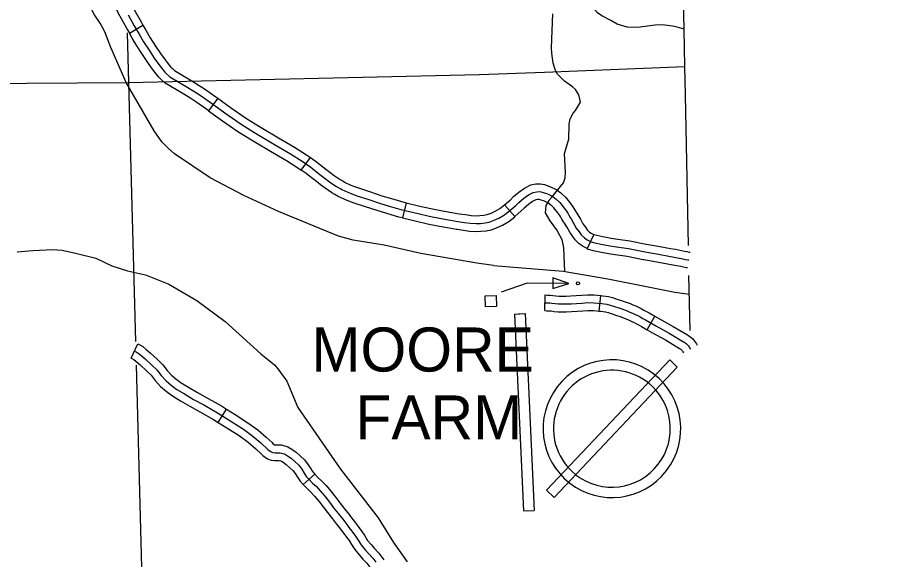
# Model space of a CAD drawing. Extents: x -19 to 366, y -4 to 359.
# Drawn here: x 168.146 to 169.712, y 178.21 to 179.195 of the extents above; entities that cross this region are included whole.
import ezdxf

# ---------------------------------------------------------------- set-up
doc = ezdxf.new("R2010")
doc.units = 0
for name, color, linetype in [('21', 7, 'Continuous'), ('60', 7, 'Continuous'), ('R_Alt Surface', 7, 'Continuous'), ('R_Axis Annot', 7, 'Continuous'), ('R_ROW', 7, 'Continuous'), ('R_ROW Annot', 7, 'Continuous'), ('R_Temp Easement', 7, 'Continuous'), ('Sheet Fence', 7, 'Continuous'), ('T_Indications', 7, 'Continuous'), ('T_Vehicle Path Lt Major', 7, 'Continuous')]:
    doc.layers.add(name, color=color, linetype=linetype)

msp = doc.modelspace()

# ---------------------------------------------------------------- linework, layer by layer
at = {"layer": '21'}
msp.add_lwpolyline([(169.1473, 178.7117), (169.0718, 178.7124), (169.0243, 178.6956)], dxfattribs=at)
for points in [[(169.1184, 178.7216), (169.1182, 178.7023), (169.1473, 178.7117)], [(168.9961, 178.6694), (168.9956, 178.6891), (169.0153, 178.6897), (169.0159, 178.67)]]:
    msp.add_lwpolyline(points, close=True, dxfattribs=at)
msp.add_circle((169.164, 178.7117), 0.00284, dxfattribs=at)
at = {"layer": '60'}
for p, q in [((169.3307, 178.5729), (169.1069, 178.3362)), ((169.3445, 178.5598), (169.3307, 178.5729)), ((169.1207, 178.3231), (169.3445, 178.5598)), ((169.1069, 178.3362), (169.1207, 178.3231))]:
    msp.add_line(p, q, dxfattribs=at)
for points in [[(169.0489, 178.656), (169.0682, 178.6569)], [(169.0489, 178.656), (169.0653, 178.2989)], [(169.0561, 178.6563), (169.0682, 178.6569)], [(169.0682, 178.6569), (169.0846, 178.2998)], [(169.0682, 178.6569), (169.0846, 178.2998)], [(169.0653, 178.2989), (169.0846, 178.2998)], [(169.0726, 178.2992), (169.0846, 178.2998)]]:
    msp.add_lwpolyline(points, dxfattribs=at)
for radius, start, end in [(0.125, 46.6061, 226.6061), (0.1061, 46.6061, 226.6062), (0.125, 226.6061, 46.6061), (0.1061, 226.6062, 46.6061)]:
    msp.add_arc((169.2257, 178.448), radius, start, end, dxfattribs=at)
at = {"layer": 'R_Alt Surface'}
for points in [[(169.3583, 179.1054), (169.3568, 179.1734), (169.352, 179.38), (169.341, 179.8528), (169.3348, 180.1091), (169.3346, 180.1155)], [(169.3647, 178.7808), (169.3595, 179.0541), (169.3583, 179.1054)], [(169.3676, 178.6265), (169.3657, 178.7259)]]:
    msp.add_lwpolyline(points, dxfattribs=at)
at = {"layer": 'R_Axis Annot'}
for points in [[(168.3454, 179.1668), (168.3474, 179.0763)], [(168.3474, 179.0763), (168.9851, 179.0906), (169.1033, 179.0951), (169.3583, 179.1054)], [(167.3293, 179.0697), (168.3474, 179.0763)], [(168.3474, 179.0763), (168.3602, 178.606)], [(168.3614, 178.5634), (168.3745, 178.0811)]]:
    msp.add_lwpolyline(points, dxfattribs=at)
at = {"layer": 'R_ROW'}
for p, q in [((168.3492, 179.1662), (168.3737, 179.1806)), ((168.4083, 179.0805), (168.4083, 179.0805)), ((168.5097, 179.048), (168.4931, 179.025)), ((168.6616, 178.9172), (168.678, 178.9404)), ((168.7481, 178.8612), (168.7481, 178.8612)), ((168.8519, 178.8582), (168.8452, 178.8306)), ((169.0495, 178.8331), (169.0309, 178.8546)), ((169.1152, 178.8536), (169.1152, 178.8536)), ((169.1931, 178.8006), (169.1811, 178.7748))]:
    msp.add_line(p, q, dxfattribs=at)
for points in [[(168.3302, 179.2686), (168.3326, 179.263), (168.341, 179.2433), (168.35, 179.2239), (168.3543, 179.2153), (168.3593, 179.2062), (168.3704, 179.1863), (168.3737, 179.1806)], [(168.3041, 179.2573), (168.3065, 179.2518), (168.3151, 179.2318), (168.3244, 179.2116), (168.3291, 179.202), (168.3345, 179.1924), (168.3457, 179.1722), (168.3492, 179.1662)], [(168.3469, 179.1993), (168.358, 179.1792), (168.3668, 179.1643), (168.3749, 179.1501), (168.385, 179.1348), (168.3944, 179.1208), (168.401, 179.1117), (168.4068, 179.1038), (168.4135, 179.0953), (168.4161, 179.0926), (168.4225, 179.0868), (168.4421, 179.0752), (168.4556, 179.0673), (168.4684, 179.0592), (168.4777, 179.0533), (168.4983, 179.0387), (168.5268, 179.0181), (168.5542, 178.9993), (168.5785, 178.9846), (168.6129, 178.9639), (168.6417, 178.9468), (168.6632, 178.9335), (168.6786, 178.9226), (168.6859, 178.9169), (168.6976, 178.9078), (168.7048, 178.9022), (168.713, 178.8962), (168.7244, 178.8884), (168.7298, 178.8853), (168.7327, 178.8837), (168.735, 178.8823), (168.7459, 178.8772), (168.7625, 178.8709), (168.7826, 178.8644), (168.8037, 178.8574), (168.8212, 178.852), (168.8424, 178.8458), (168.8738, 178.8383), (168.894, 178.8337), (168.9155, 178.8296), (168.9323, 178.8264), (168.9458, 178.8241), (168.958, 178.8224), (168.9685, 178.821), (168.9793, 178.8204), (168.9868, 178.8207), (168.9953, 178.8214), (169.003, 178.8229), (169.0119, 178.8262), (169.0204, 178.8301), (169.0305, 178.836), (169.0401, 178.8438), (169.0514, 178.8534), (169.0564, 178.8588), (169.0655, 178.8663), (169.0741, 178.8726), (169.0828, 178.8769), (169.0893, 178.878), (169.0949, 178.8783), (169.0992, 178.8774), (169.1086, 178.8742), (169.117, 178.8701), (169.1239, 178.865), (169.1309, 178.8585), (169.139, 178.8483), (169.143, 178.8429), (169.1454, 178.839), (169.1472, 178.8356), (169.1499, 178.8315), (169.1517, 178.8288), (169.1562, 178.8212), (169.1611, 178.8121), (169.1662, 178.8053), (169.1701, 178.8), (169.1757, 178.7942), (169.1806, 178.7907), (169.1878, 178.7873)], [(168.3737, 179.1806), (168.3791, 179.1714), (168.387, 179.1576), (168.3968, 179.1426), (168.406, 179.129), (168.4125, 179.1201), (168.4181, 179.1124), (168.4242, 179.1047), (168.426, 179.1028), (168.4273, 179.1016)], [(168.4083, 179.0805), (168.4062, 179.0824), (168.4027, 179.086), (168.3955, 179.0952), (168.3896, 179.1033), (168.3827, 179.1127), (168.3732, 179.1269), (168.3628, 179.1427), (168.3545, 179.1571), (168.3492, 179.1662)], [(168.4273, 179.1016), (168.431, 179.0983), (168.4493, 179.0875), (168.463, 179.0794), (168.476, 179.0712), (168.4856, 179.0651), (168.5066, 179.0503), (168.5097, 179.048)], [(168.4931, 179.025), (168.49, 179.0272), (168.4698, 179.0415), (168.4608, 179.0472), (168.4482, 179.0551), (168.4349, 179.063), (168.4141, 179.0753), (168.4083, 179.0805)], [(168.5097, 179.048), (168.5349, 179.0297), (168.5619, 179.0112), (168.5858, 178.9967), (168.5918, 178.9931)], [(168.4931, 179.025), (168.5186, 179.0065), (168.5465, 178.9873), (168.5711, 178.9724), (168.5772, 178.9688)], [(168.5918, 178.9931), (168.6202, 178.9761), (168.6491, 178.959), (168.671, 178.9453), (168.678, 178.9404)], [(168.5772, 178.9688), (168.6056, 178.9517), (168.6344, 178.9347), (168.6553, 178.9217), (168.6616, 178.9172)], [(168.678, 178.9404), (168.687, 178.934), (168.6946, 178.9282), (168.7064, 178.919), (168.7133, 178.9136), (168.7212, 178.9078), (168.7319, 178.9004), (168.7368, 178.8976), (168.7397, 178.896), (168.7415, 178.895), (168.7515, 178.8903), (168.7583, 178.8877)], [(168.7481, 178.8612), (168.7404, 178.8641), (168.7284, 178.8697), (168.7256, 178.8713), (168.7227, 178.873), (168.7168, 178.8764), (168.7048, 178.8846), (168.6962, 178.8909), (168.6889, 178.8966), (168.6772, 178.9057), (168.6701, 178.9112), (168.6616, 178.9172)], [(168.7583, 178.8877), (168.7672, 178.8843), (168.787, 178.8779), (168.8081, 178.8709), (168.8253, 178.8656), (168.846, 178.8596), (168.8519, 178.8582)], [(169.0309, 178.8546), (169.0416, 178.8637), (169.0467, 178.8692), (169.0567, 178.8775), (169.0667, 178.8848), (169.0783, 178.8905), (169.0877, 178.8922), (169.0959, 178.8926), (169.103, 178.8912), (169.114, 178.8873), (169.1244, 178.8822), (169.1329, 178.8759), (169.1345, 178.8745)], [(169.1345, 178.8745), (169.1413, 178.8682), (169.1503, 178.8569), (169.1548, 178.8508), (169.1578, 178.846), (169.1594, 178.8429), (169.1618, 178.8394), (169.1637, 178.8364), (169.1686, 178.8282), (169.1731, 178.8198), (169.1776, 178.8138), (169.1809, 178.8092), (169.185, 178.805), (169.1878, 178.803), (169.1931, 178.8006)], [(168.8452, 178.8306), (168.8388, 178.8321), (168.8172, 178.8384), (168.7994, 178.8439), (168.7782, 178.8509), (168.7578, 178.8575), (168.7481, 178.8612)], [(168.8519, 178.8582), (168.877, 178.8521), (168.8969, 178.8476), (168.9181, 178.8435), (168.9348, 178.8404), (168.948, 178.8382), (168.9484, 178.8381)], [(168.9484, 178.8381), (168.9599, 178.8365), (168.9698, 178.8351), (168.9794, 178.8346), (168.9859, 178.8349), (168.9933, 178.8355), (168.9992, 178.8366), (169.0065, 178.8394), (169.0139, 178.8427), (169.0224, 178.8477), (169.031, 178.8547), (169.0309, 178.8546)], [(169.1152, 178.8536), (169.1148, 178.854), (169.1096, 178.8579), (169.1031, 178.861), (169.0954, 178.8637), (169.0938, 178.864), (169.0909, 178.8639), (169.0873, 178.8632), (169.0815, 178.8604), (169.0742, 178.855), (169.0661, 178.8484), (169.0612, 178.8432), (169.0495, 178.8331)], [(169.1811, 178.7748), (169.1733, 178.7784), (169.1664, 178.7835), (169.1592, 178.7908), (169.1547, 178.7969), (169.1491, 178.8045), (169.1439, 178.8142), (169.1397, 178.8212), (169.1381, 178.8236), (169.1349, 178.8284), (169.133, 178.832), (169.1312, 178.8349), (169.1278, 178.8396), (169.1205, 178.8488), (169.1152, 178.8536)], [(168.8452, 178.8306), (168.8705, 178.8245), (168.891, 178.8198), (168.9128, 178.8156), (168.9299, 178.8124), (168.9436, 178.8101), (168.9444, 178.81)], [(168.9444, 178.81), (168.956, 178.8083), (168.9672, 178.8068), (168.9792, 178.8062), (168.9877, 178.8065), (168.9972, 178.8073), (169.0069, 178.8091), (169.0174, 178.8131), (169.027, 178.8175), (169.0386, 178.8243), (169.0492, 178.8328), (169.0495, 178.8331)], [(169.1928, 178.8007), (169.1983, 178.7991), (169.209, 178.797), (169.2245, 178.7941), (169.2362, 178.7922), (169.258, 178.7889), (169.2879, 178.7832)], [(169.1811, 178.7748), (169.1828, 178.774), (169.1916, 178.7715), (169.2037, 178.7691), (169.2197, 178.7661), (169.2317, 178.7642), (169.2532, 178.7609), (169.2826, 178.7553)], [(169.1878, 178.7873), (169.1949, 178.7853), (169.2063, 178.783), (169.2221, 178.7801), (169.2339, 178.7782), (169.2556, 178.7749), (169.286, 178.7691), (169.3102, 178.765), (169.3294, 178.7613), (169.3388, 178.7596), (169.3543, 178.7566), (169.3589, 178.7554), (169.3637, 178.7546), (169.3653, 178.7544)], [(169.2879, 178.7832), (169.2885, 178.7831), (169.3127, 178.779), (169.3319, 178.7753), (169.3414, 178.7736), (169.3574, 178.7704), (169.3618, 178.7694), (169.3661, 178.7686), (169.3677, 178.7684)], [(169.2826, 178.7553), (169.2835, 178.7552), (169.3076, 178.751), (169.3268, 178.7474), (169.3362, 178.7457), (169.3512, 178.7427), (169.356, 178.7415), (169.3613, 178.7406), (169.3629, 178.7404)]]:
    msp.add_lwpolyline(points, dxfattribs=at)
at = {"layer": 'R_ROW Annot'}
for p, q in [((169.1041, 178.6623), (169.1047, 178.6907)), ((169.2028, 178.6615), (169.2055, 178.6898)), ((169.2897, 178.6275), (169.3039, 178.6521))]:
    msp.add_line(p, q, dxfattribs=at)
for points in [[(169.1047, 178.6907), (169.1086, 178.6906), (169.1136, 178.6904), (169.1185, 178.69), (169.124, 178.6893), (169.1297, 178.6888), (169.1376, 178.6887), (169.1424, 178.6886), (169.1513, 178.689), (169.1608, 178.6895), (169.1709, 178.6903), (169.1814, 178.691), (169.1936, 178.6909), (169.2055, 178.6898)], [(169.2055, 178.6898), (169.2094, 178.6894), (169.2193, 178.6879), (169.2266, 178.6861), (169.2349, 178.6834), (169.2431, 178.6806), (169.2482, 178.6789), (169.2535, 178.677), (169.2587, 178.675), (169.2638, 178.6729), (169.2689, 178.6707), (169.274, 178.6683), (169.279, 178.6659), (169.284, 178.6634), (169.2888, 178.6607), (169.2936, 178.658), (169.3039, 178.6521)], [(169.1041, 178.6623), (169.1078, 178.6622), (169.1118, 178.6621), (169.1154, 178.6618), (169.1209, 178.661), (169.1283, 178.6604), (169.1373, 178.6603), (169.1428, 178.6602), (169.1526, 178.6606), (169.1627, 178.6612), (169.1729, 178.6619), (169.1822, 178.6626), (169.1921, 178.6625), (169.2028, 178.6615)], [(169.1044, 178.6765), (169.1082, 178.6764), (169.1127, 178.6763), (169.1169, 178.6759), (169.1224, 178.6752), (169.129, 178.6746), (169.1375, 178.6745), (169.1426, 178.6744), (169.152, 178.6748), (169.1617, 178.6754), (169.1719, 178.6761), (169.1818, 178.6768), (169.1929, 178.6767), (169.2076, 178.6753), (169.2166, 178.6739), (169.2227, 178.6724), (169.2305, 178.6699), (169.2386, 178.6672), (169.2435, 178.6655), (169.2485, 178.6637), (169.2534, 178.6618), (169.2583, 178.6598), (169.2631, 178.6577), (169.2679, 178.6555), (169.2727, 178.6532), (169.2773, 178.6508), (169.282, 178.6483), (169.2866, 178.6457), (169.3055, 178.6348), (169.33, 178.6213), (169.3557, 178.6059), (169.3574, 178.6049), (169.359, 178.6038), (169.3606, 178.6025), (169.3621, 178.6012), (169.3634, 178.5998), (169.3647, 178.5983), (169.3659, 178.5967), (169.3669, 178.595), (169.3683, 178.5926)], [(169.2028, 178.6615), (169.2059, 178.6612), (169.2138, 178.66), (169.2188, 178.6588), (169.226, 178.6564), (169.234, 178.6537), (169.2389, 178.6521), (169.2435, 178.6504), (169.2482, 178.6486), (169.2528, 178.6467), (169.2573, 178.6447), (169.2618, 178.6427), (169.2663, 178.6405), (169.2707, 178.6382), (169.2751, 178.6359), (169.2795, 178.6334), (169.2897, 178.6275)], [(169.3039, 178.6521), (169.3124, 178.6472), (169.3371, 178.6336), (169.3629, 178.6181), (169.365, 178.6169), (169.3674, 178.6152), (169.3697, 178.6134), (169.3719, 178.6115), (169.374, 178.6093), (169.3759, 178.6071), (169.3776, 178.6047), (169.3792, 178.6022), (169.3807, 178.5994)], [(169.2897, 178.6275), (169.2985, 178.6225), (169.3229, 178.609), (169.3485, 178.5936), (169.3498, 178.5928), (169.3506, 178.5923), (169.3515, 178.5916), (169.3522, 178.591), (169.3529, 178.5903), (169.3535, 178.5895), (169.3541, 178.5887), (169.3547, 178.5878), (169.3558, 178.5857)]]:
    msp.add_lwpolyline(points, dxfattribs=at)
at = {"layer": 'R_Temp Easement'}
for points in [[(169.0108, 178.7444), (168.9803, 178.7487), (168.8788, 178.7657), (168.8119, 178.7809), (168.7559, 178.7903), (168.729, 178.7977), (168.6203, 178.8421), (168.5571, 178.8714), (168.496, 178.9036), (168.4311, 178.9471), (168.4198, 178.9569), (168.4083, 178.9689), (168.394, 178.9886), (168.3433, 179.0761), (168.3158, 179.1402), (168.3048, 179.1683), (168.2959, 179.1842), (168.2858, 179.1994), (168.27, 179.2299), (168.2561, 179.2625), (168.2255, 179.3225)], [(169.1169, 178.8685), (169.1377, 178.8945), (169.1408, 178.9035), (169.1417, 178.9128), (169.1397, 178.9474), (169.1472, 178.9738), (169.1483, 179.0005), (169.1497, 179.0102), (169.1556, 179.021), (169.1598, 179.0258), (169.1684, 179.0407), (169.1683, 179.0437), (169.1658, 179.0537), (169.1594, 179.0639), (169.1543, 179.0687), (169.1399, 179.0787), (169.127, 179.0918), (169.1234, 179.0981), (169.1188, 179.1112), (169.1164, 179.1297), (169.1162, 179.1396), (169.1183, 179.2012)], [(169.1169, 178.8685), (169.111, 178.8623), (169.1059, 178.8531), (169.1048, 178.8398), (169.113, 178.8254), (169.1263, 178.807), (169.1345, 178.7917), (169.1376, 178.7763), (169.1397, 178.7334)], [(168.1453, 178.7691), (168.174, 178.7716), (168.2105, 178.7735), (168.227, 178.7719), (168.2514, 178.7663), (168.2881, 178.7575), (168.3173, 178.7439), (168.3459, 178.7347), (168.3788, 178.7271), (168.4209, 178.7106), (168.4719, 178.6806), (168.5232, 178.6426), (168.5882, 178.5841), (168.6126, 178.5637), (168.6191, 178.5567), (168.635, 178.5342), (168.6554, 178.4862), (168.7329, 178.3743), (168.8013, 178.2863), (168.8288, 178.2414), (168.8538, 178.2064)], [(169.0108, 178.7444), (169.137, 178.7339), (169.2183, 178.72), (169.2888, 178.7061), (169.3398, 178.6956), (169.3664, 178.6919)]]:
    msp.add_lwpolyline(points, dxfattribs=at)
at = {"layer": 'Sheet Fence'}
for points in [[(176.1271, 2.4436), (175.8876, 11.0613), (175.6472, 19.6792), (175.4061, 28.2972), (175.164, 36.9153), (174.9212, 45.5335), (174.6775, 54.1519), (174.433, 62.7704), (174.1876, 71.389), (173.9414, 80.0077), (173.6944, 88.6266), (173.4466, 97.2456), (173.1979, 105.8647), (172.9484, 114.484), (172.6981, 123.1034), (172.447, 131.7229), (172.195, 140.3425), (171.9422, 148.9623), (171.6886, 157.5822), (171.4342, 166.2022), (171.179, 174.8224), (170.9229, 183.4427), (170.666, 192.0631), (170.4084, 200.6837), (170.1499, 209.3044), (169.8906, 217.9252), (169.6305, 226.5461), (169.3695, 235.1672), (169.1078, 243.7884), (168.8453, 252.4098), (168.5819, 261.0312), (168.3178, 269.6528), (168.0528, 278.2746), (167.7871, 286.8964), (167.5205, 295.5185), (167.2532, 304.1406), (166.985, 312.7629), (166.7161, 321.3853), (166.4463, 330.0078), (166.1758, 338.6305), (165.9044, 347.2533)], [(168.7902, 2.2442), (168.5607, 10.8615), (168.3304, 19.479), (168.0993, 28.0965), (167.8673, 36.7142), (167.6346, 45.3321), (167.4011, 53.95), (167.1668, 62.5681), (166.9316, 71.1863), (166.6957, 79.8047), (166.459, 88.4232), (166.2215, 97.0418), (165.9832, 105.6605), (165.7441, 114.2794), (165.5043, 122.8984), (165.2636, 131.5176), (165.0221, 140.1368), (164.7799, 148.7563), (164.5369, 157.3758), (164.2931, 165.9955), (164.0485, 174.6153), (163.8031, 183.2352), (163.5569, 191.8553), (163.31, 200.4755), (163.0623, 209.0959), (162.8138, 217.7164), (162.5645, 226.337), (162.3145, 234.9577), (162.0637, 243.5786), (161.8121, 252.1997), (161.5597, 260.8208), (161.3066, 269.4421), (161.0527, 278.0636), (160.798, 286.6851), (160.5426, 295.3068), (160.2864, 303.9287), (160.0294, 312.5507), (159.7717, 321.1728), (159.5132, 329.7951), (159.2539, 338.4175), (158.9939, 347.04)], [(0, 172.2839), (7.1335, 172.2883), (14.267, 172.3015), (21.4005, 172.3236), (28.5339, 172.3544), (35.6673, 172.3941), (42.8006, 172.4426), (49.9339, 172.4999), (57.0671, 172.566), (64.2002, 172.6409), (71.3332, 172.7246), (78.4661, 172.8172), (85.5989, 172.9186), (92.7315, 173.0287), (99.8641, 173.1477), (106.9964, 173.2755), (114.1286, 173.4122), (121.2606, 173.5576), (128.3925, 173.7119), (135.5241, 173.8749), (142.6555, 174.0468), (149.7867, 174.2275), (156.9177, 174.417), (164.0485, 174.6153), (171.179, 174.8224), (178.3092, 175.0383), (185.4392, 175.2631), (192.5688, 175.4966), (199.6982, 175.739), (206.8273, 175.9902), (213.9561, 176.2502), (221.0845, 176.5189), (228.2126, 176.7965), (235.3404, 177.083), (242.4677, 177.3782), (249.5948, 177.6822), (256.7214, 177.995), (263.8476, 178.3167), (270.9735, 178.6471), (278.0989, 178.9863), (285.2239, 179.3344), (292.3485, 179.6912), (299.4726, 180.0569), (306.5963, 180.4314), (313.7195, 180.8146), (320.8422, 181.2067), (327.9644, 181.6076), (335.0862, 182.0172), (342.2074, 182.4357)]]:
    msp.add_spline(points, degree=3, dxfattribs=at)
at = {"layer": 'T_Indications'}
for p, q in [((168.3526, 178.5761), (168.3644, 178.6019)), ((168.5105, 178.4593), (168.5257, 178.4833)), ((168.6648, 178.3466), (168.6859, 178.3656))]:
    msp.add_line(p, q, dxfattribs=at)
for points in [[(168.3644, 178.6019), (168.3682, 178.6002), (168.3734, 178.597), (168.3792, 178.5925), (168.3877, 178.5851), (168.3997, 178.5739), (168.4099, 178.5641), (168.418, 178.5538), (168.4258, 178.5449), (168.4337, 178.5382), (168.4403, 178.5334)], [(168.3585, 178.589), (168.3615, 178.5876), (168.3654, 178.5853), (168.3702, 178.5816), (168.3782, 178.5746), (168.39, 178.5636), (168.3993, 178.5546), (168.4071, 178.5447), (168.4158, 178.5348), (168.4249, 178.5271), (168.4354, 178.5193), (168.4492, 178.511), (168.4659, 178.5012), (168.4855, 178.4905), (168.5092, 178.477), (168.5336, 178.4616), (168.5564, 178.4471), (168.5738, 178.4347), (168.5882, 178.4222), (168.6008, 178.4104), (168.6066, 178.406), (168.6098, 178.405), (168.6142, 178.4044), (168.6188, 178.4043), (168.6233, 178.4043), (168.6281, 178.4031), (168.6312, 178.4022), (168.6366, 178.399), (168.6431, 178.3944), (168.6506, 178.3876), (168.6569, 178.3818), (168.6625, 178.3744), (168.6667, 178.3674), (168.6706, 178.3614), (168.6758, 178.3556), (168.6818, 178.3494), (168.689, 178.3429), (168.696, 178.3351), (168.7043, 178.3256), (168.7128, 178.3145), (168.7201, 178.3046), (168.7292, 178.2935), (168.737, 178.2836), (168.746, 178.2717), (168.7481, 178.2689), (168.7535, 178.2618), (168.7598, 178.2529), (168.7649, 178.2456), (168.7704, 178.2369), (168.7774, 178.2283), (168.7841, 178.2208), (168.7912, 178.213), (168.7969, 178.2055)], [(168.3526, 178.5761), (168.3549, 178.575), (168.3573, 178.5735), (168.3612, 178.5706), (168.3686, 178.564), (168.3802, 178.5533), (168.3888, 178.545), (168.3962, 178.5356), (168.4058, 178.5246), (168.4161, 178.5159), (168.4235, 178.5105)], [(168.4403, 178.5334), (168.4433, 178.5312), (168.4565, 178.5232), (168.4729, 178.5135), (168.4924, 178.5029), (168.5165, 178.4892), (168.5257, 178.4833)], [(168.4235, 178.5105), (168.4275, 178.5075), (168.4419, 178.4988), (168.4589, 178.4888), (168.4785, 178.4781), (168.5019, 178.4648), (168.5105, 178.4593)], [(168.5257, 178.4833), (168.5412, 178.4736), (168.5643, 178.4589), (168.5826, 178.4459), (168.5978, 178.4328), (168.6084, 178.4228)], [(168.5105, 178.4593), (168.526, 178.4496), (168.5484, 178.4354), (168.565, 178.4235), (168.5787, 178.4117), (168.5889, 178.4021)], [(168.6084, 178.4228), (168.61, 178.4212), (168.6131, 178.4189), (168.6152, 178.4186), (168.619, 178.4185), (168.625, 178.4184), (168.6319, 178.4168), (168.637, 178.4152), (168.6443, 178.411), (168.652, 178.4055), (168.6601, 178.3981), (168.6675, 178.3914), (168.6743, 178.3824), (168.6788, 178.3749), (168.6819, 178.3701), (168.6859, 178.3656)], [(168.5889, 178.4021), (168.5917, 178.3995), (168.6001, 178.3932), (168.6067, 178.3911), (168.6131, 178.3902), (168.6185, 178.3901), (168.6216, 178.3901), (168.6244, 178.3894), (168.6254, 178.3891), (168.6289, 178.3871), (168.6341, 178.3833), (168.641, 178.3771), (168.6464, 178.3722), (168.6507, 178.3665), (168.6547, 178.3599), (168.6593, 178.3528), (168.6648, 178.3466)], [(168.6859, 178.3656), (168.6861, 178.3653), (168.6917, 178.3596), (168.6991, 178.3529), (168.7066, 178.3446), (168.7153, 178.3346), (168.7242, 178.323), (168.7313, 178.3133), (168.7402, 178.3024), (168.7482, 178.2923), (168.7511, 178.2884)], [(168.6648, 178.3466), (168.6654, 178.3459), (168.6719, 178.3392), (168.6789, 178.3328), (168.6854, 178.3257), (168.6933, 178.3166), (168.7015, 178.306), (168.7089, 178.2959), (168.7181, 178.2846), (168.7257, 178.2749), (168.7285, 178.2713)], [(168.7511, 178.2884), (168.7573, 178.2803), (168.7594, 178.2775), (168.7649, 178.2702), (168.7715, 178.2611), (168.7767, 178.2535), (168.7819, 178.2453), (168.7883, 178.2375), (168.7947, 178.2303), (168.8021, 178.2221), (168.808, 178.2145), (168.8117, 178.2101)], [(168.7285, 178.2713), (168.7347, 178.2631), (168.7368, 178.2603), (168.7421, 178.2534), (168.7482, 178.2448), (168.753, 178.2378), (168.7588, 178.2286), (168.7666, 178.2191), (168.7735, 178.2113), (168.7803, 178.2039), (168.7859, 178.1966), (168.7902, 178.1916)]]:
    msp.add_lwpolyline(points, dxfattribs=at)
at = {"layer": 'T_Vehicle Path Lt Major'}
msp.add_lwpolyline([(169.3568, 179.1734), (169.34, 179.1782), (169.3178, 179.1808), (169.3042, 179.1803), (169.2721, 179.1763), (169.2536, 179.1768), (169.2353, 179.182), (169.2239, 179.1891), (169.2074, 179.1971), (169.1993, 179.2026), (169.1946, 179.208), (169.1908, 179.2166), (169.1895, 179.2227), (169.1917, 179.233)], dxfattribs=at)

# ---------------------------------------------------------------- texts
at = {"layer": '60'}
for s, p in [('MOORE', (168.6799, 178.5517)), ('FARM', (168.7598, 178.4284))]:
    msp.add_text(s, height=0.08, dxfattribs=at).set_placement(p)

doc.saveas('drawing.dxf')
